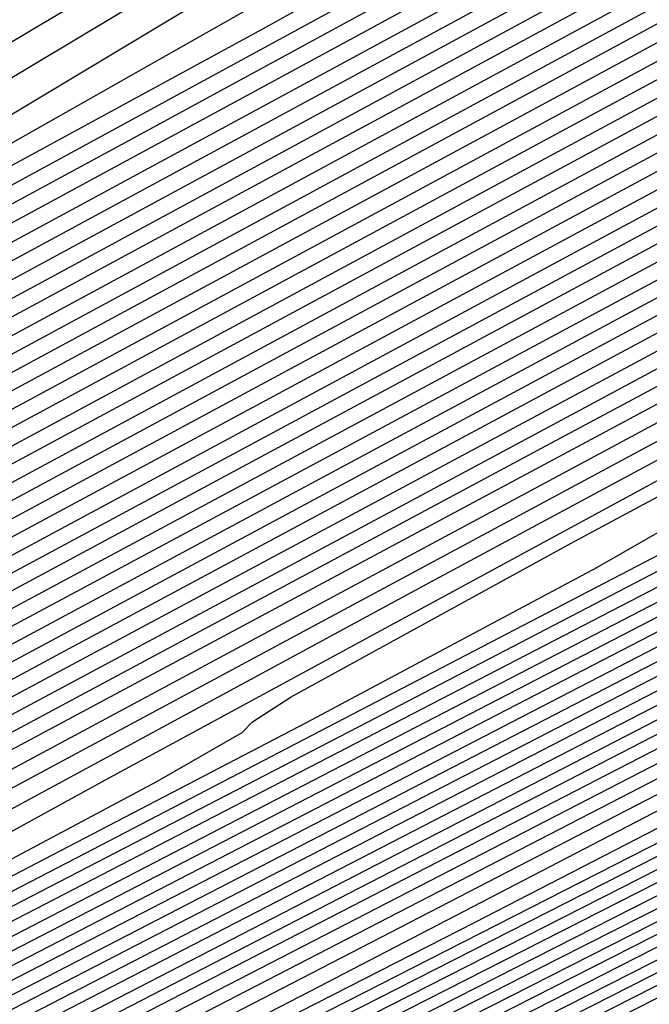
# Model space of a CAD drawing. Extents: x 3249832 to 3255657, y 13789405 to 13793316.
# Tile 384 of 656: x 3254717.266 to 3254718.228, y 13790590.392 to 13790591.897. Entities that reach past the tile are written whole.
import ezdxf

# ---------------------------------------------------------------- set-up
doc = ezdxf.new("R2010")
doc.units = 0
doc.header["$LTSCALE"] = 100
doc.header["$MEASUREMENT"] = 0
for name, color, linetype in [('GRATIO_CON', 10, 'CONTINUOUS'), ('GRATIO_ICON', 7, 'CONTINUOUS'), ('TARGETS_EAST', 7, 'CONTINUOUS')]:
    doc.layers.add(name, color=color, linetype=linetype)

# ---------------------------------------------------------------- blocks, each defined once
blk = doc.blocks.new('Gratio_032316_contours')
at = {"layer": 'GRATIO_CON', "color": 1, "linetype": 'Continuous', "flags": 128}
for points in [[(3254692.4376, 13790578.3629), (3254693.5455, 13790578.8053), (3254693.973, 13790578.9262), (3254694.0553, 13790578.894), (3254694.1997, 13790578.91), (3254695.1028, 13790579.3063), (3254697.5333, 13790580.4478), (3254701.877, 13790582.5157), (3254706.986, 13790584.9561), (3254711.3292, 13790587.0312), (3254713.7583, 13790588.1878), (3254714.6556, 13790588.6103), (3254714.7861, 13790588.6673), (3254714.873, 13790588.7094), (3254715.4721, 13790589.0141), (3254717.0973, 13790589.8407), (3254720.006, 13790591.3189), (3254723.4283, 13790593.06), (3254726.3378, 13790594.5453), (3254728.0364, 13790595.4225)], [(3254691.1475, 13790577.8377), (3254693.1821, 13790578.7265), (3254694.3011, 13790579.1761), (3254694.732, 13790579.3012), (3254694.814, 13790579.2715), (3254694.9531, 13790579.2868), (3254695.8227, 13790579.6685), (3254698.1634, 13790580.7678), (3254702.3464, 13790582.7592), (3254707.2665, 13790585.1092), (3254711.4492, 13790587.1075), (3254713.7886, 13790588.221), (3254714.6529, 13790588.6275), (3254714.7787, 13790588.6822), (3254714.8604, 13790588.7218), (3254715.4237, 13790589.0086), (3254716.9517, 13790589.786), (3254719.6864, 13790591.1761), (3254722.9042, 13790592.8131), (3254725.6398, 13790594.2097), (3254727.242, 13790595.0371)], [(3254691.8705, 13790578.1904), (3254693.9267, 13790579.0902), (3254695.0567, 13790579.5469), (3254695.491, 13790579.6762), (3254695.5727, 13790579.6489), (3254695.7064, 13790579.6637), (3254696.5427, 13790580.0307), (3254698.7935, 13790581.0877), (3254702.8158, 13790583.0027), (3254707.547, 13790585.2624), (3254711.5691, 13790587.1837), (3254713.8189, 13790588.2542), (3254714.6502, 13790588.6447), (3254714.7713, 13790588.6972), (3254714.8479, 13790588.7343), (3254715.3752, 13790589.003), (3254716.8061, 13790589.7314), (3254719.3669, 13790591.0332), (3254722.3801, 13790592.5662), (3254724.9418, 13790593.874), (3254726.4475, 13790594.6516), (3254727.4901, 13790595.1998)], [(3254692.5936, 13790578.5431), (3254694.6713, 13790579.4538), (3254695.8124, 13790579.9177), (3254696.25, 13790580.0512), (3254696.3314, 13790580.0263), (3254696.4597, 13790580.0405), (3254697.2626, 13790580.3929), (3254699.4235, 13790581.4077), (3254703.2852, 13790583.2462), (3254707.8275, 13790585.4156), (3254711.6891, 13790587.26), (3254713.8492, 13790588.2873), (3254714.6475, 13790588.662), (3254714.7639, 13790588.7121), (3254714.8353, 13790588.7468), (3254715.3268, 13790588.9975), (3254716.6604, 13790589.6767), (3254719.0474, 13790590.8904), (3254721.856, 13790592.3194), (3254724.2438, 13790593.5384), (3254725.6531, 13790594.2662), (3254726.6653, 13790594.798), (3254728.1466, 13790595.5731)], [(3254700.6836, 13790582.0477), (3254704.2241, 13790583.7332), (3254708.3885, 13790585.7219), (3254711.9291, 13790587.4125), (3254713.9098, 13790588.3537), (3254714.642, 13790588.6964), (3254714.749, 13790588.742), (3254714.8102, 13790588.7717), (3254715.23, 13790588.9865), (3254716.3692, 13790589.5674), (3254718.4083, 13790590.6046), (3254720.8078, 13790591.8256), (3254722.8477, 13790592.8671), (3254724.0641, 13790593.4953), (3254725.0157, 13790593.9944), (3254726.5167, 13790594.7781), (3254729.0938, 13790596.1143)], [(3254701.3137, 13790582.3677), (3254704.6935, 13790583.9767), (3254708.669, 13790585.8752), (3254712.049, 13790587.489), (3254713.94, 13790588.3874), (3254714.6391, 13790588.7144), (3254714.7414, 13790588.7579), (3254714.7974, 13790588.785), (3254715.1815, 13790588.9815), (3254716.2235, 13790589.513), (3254718.0888, 13790590.4619), (3254720.2837, 13790591.5788), (3254722.1497, 13790592.5315), (3254723.2697, 13790593.1098), (3254724.1909, 13790593.5926), (3254725.7018, 13790594.3806), (3254728.3058, 13790595.7302)], [(3254701.9437, 13790582.6876), (3254705.1629, 13790584.2202), (3254708.9495, 13790586.0285), (3254712.1689, 13790587.5656), (3254713.9701, 13790588.4213), (3254714.6361, 13790588.7328), (3254714.7336, 13790588.7741), (3254714.7846, 13790588.7985), (3254715.1329, 13790588.9767), (3254716.0778, 13790589.4587), (3254717.7692, 13790590.3191), (3254719.7596, 13790591.3319), (3254721.4517, 13790592.1958), (3254722.4752, 13790592.7244), (3254723.3661, 13790593.1908), (3254724.8869, 13790593.9831), (3254727.5178, 13790595.346)], [(3254702.5738, 13790583.0076), (3254705.6323, 13790584.4637), (3254709.2299, 13790586.1817), (3254712.2886, 13790587.6421), (3254713.9998, 13790588.455), (3254714.6326, 13790588.7506), (3254714.7255, 13790588.7888), (3254714.7273, 13790588.7861), (3254714.7281, 13790588.7855), (3254714.7281, 13790588.7864), (3254714.7724, 13790588.8109), (3254715.0843, 13790588.9718), (3254715.9321, 13790589.4043), (3254717.4497, 13790590.1763), (3254719.2354, 13790591.0851), (3254720.7537, 13790591.8602), (3254721.6807, 13790592.3389), (3254722.5413, 13790592.7889), (3254724.0719, 13790593.5856), (3254726.7297, 13790594.9619), (3254729.8532, 13790596.5828)], [(3254703.8339, 13790583.6476), (3254706.5712, 13790584.9507), (3254709.7909, 13790586.4883), (3254712.5282, 13790587.7952), (3254714.0597, 13790588.5228), (3254714.626, 13790588.7873), (3254714.7093, 13790588.8215), (3254714.7111, 13790588.8191), (3254714.7121, 13790588.8186), (3254714.7123, 13790588.8193), (3254714.7466, 13790588.8382), (3254714.9871, 13790588.9622), (3254715.6406, 13790589.2957), (3254716.8106, 13790589.8908), (3254718.1872, 13790590.5913), (3254719.3576, 13790591.1889), (3254720.0918, 13790591.568), (3254720.8917, 13790591.9853), (3254722.442, 13790592.7905), (3254725.1537, 13790594.1936), (3254728.3408, 13790595.8464)], [(3254703.0221, 13790583.2904), (3254704.4639, 13790583.9676), (3254707.0406, 13790585.1942), (3254710.0713, 13790586.6415), (3254712.6481, 13790587.8718), (3254714.0896, 13790588.5567), (3254714.6228, 13790588.8057), (3254714.7012, 13790588.8378), (3254714.703, 13790588.8356), (3254714.7041, 13790588.8351), (3254714.7044, 13790588.8357), (3254714.7337, 13790588.8518), (3254714.9385, 13790588.9574), (3254715.4949, 13790589.2413), (3254716.491, 13790589.748), (3254717.6631, 13790590.3445), (3254718.6596, 13790590.8532), (3254719.2974, 13790591.1825), (3254720.0669, 13790591.5835), (3254721.6271, 13790592.393), (3254724.3657, 13790593.8095), (3254727.5846, 13790595.4782)], [(3254703.7421, 13790583.6526), (3254705.094, 13790584.2875), (3254707.51, 13790585.4377), (3254710.3518, 13790586.7948), (3254712.7679, 13790587.9484), (3254714.1196, 13790588.5905), (3254714.6195, 13790588.824), (3254714.6931, 13790588.8542), (3254714.695, 13790588.8521), (3254714.696, 13790588.8516), (3254714.6965, 13790588.8522), (3254714.7208, 13790588.8655), (3254714.8899, 13790588.9526), (3254715.3492, 13790589.187), (3254716.1715, 13790589.6053), (3254717.139, 13790590.0976), (3254717.9616, 13790590.5176), (3254718.5029, 13790590.7971), (3254719.2421, 13790591.1817), (3254720.8122, 13790591.9955), (3254723.5777, 13790593.4253), (3254726.8284, 13790595.11), (3254729.5854, 13790596.5514)], [(3254703.9931, 13790583.809), (3254704.462, 13790584.0148), (3254705.724, 13790584.6075), (3254707.9794, 13790585.6812), (3254710.6323, 13790586.9481), (3254712.8877, 13790588.025), (3254714.1495, 13790588.6244), (3254714.6163, 13790588.8424), (3254714.685, 13790588.8706), (3254714.6869, 13790588.8687), (3254714.688, 13790588.8682), (3254714.6886, 13790588.8686), (3254714.7079, 13790588.8791), (3254714.8413, 13790588.9479), (3254715.2035, 13790589.1327), (3254715.8519, 13790589.4625), (3254716.6149, 13790589.8508), (3254717.2636, 13790590.1819), (3254717.7084, 13790590.4116), (3254718.4173, 13790590.7799), (3254719.9972, 13790591.598), (3254722.7897, 13790593.0412), (3254726.0722, 13790594.7418), (3254728.8565, 13790596.1965)], [(3254711.1932, 13790587.2546), (3254713.1273, 13790588.1781), (3254714.2094, 13790588.6922), (3254714.6097, 13790588.8791), (3254714.6689, 13790588.9033), (3254714.6707, 13790588.9017), (3254714.672, 13790588.9012), (3254714.6729, 13790588.9015), (3254714.6821, 13790588.9064), (3254714.7441, 13790588.9383), (3254714.9121, 13790589.024), (3254715.2128, 13790589.177), (3254715.5667, 13790589.3571), (3254715.8676, 13790589.5107), (3254716.1195, 13790589.6407), (3254716.7677, 13790589.9763), (3254718.3674, 13790590.8029), (3254721.2136, 13790592.2729), (3254724.5597, 13790594.0055), (3254727.3987, 13790595.4866)], [(3254701.9933, 13790583.1284), (3254704.3506, 13790584.1812), (3254705.6355, 13790584.7383), (3254706.1168, 13790584.9264), (3254706.1942, 13790584.9331), (3254706.2531, 13790584.9396), (3254706.6218, 13790585.1014), (3254707.6142, 13790585.5674), (3254709.3877, 13790586.4117), (3254711.4737, 13790587.4079), (3254713.2472, 13790588.2547), (3254714.2431, 13790588.7279), (3254714.6363, 13790588.9126), (3254714.7615, 13790588.9709), (3254714.8903, 13790589.0341), (3254715.041, 13790589.1098), (3254715.1689, 13790589.1748), (3254715.3248, 13790589.2552), (3254715.9428, 13790589.5745), (3254717.5524, 13790590.4054), (3254720.4256, 13790591.8887), (3254723.8035, 13790593.6373), (3254726.6698, 13790595.1317), (3254728.2624, 13790595.9821)], [(3254692.1954, 13790578.7312), (3254695.8729, 13790580.3923), (3254699.5123, 13790582.0369), (3254702.7163, 13790583.4811), (3254705.0951, 13790584.5448), (3254706.3911, 13790585.1091), (3254706.8758, 13790585.3014), (3254706.9529, 13790585.3105), (3254707.0065, 13790585.3164), (3254707.3418, 13790585.4636), (3254708.2443, 13790585.8874), (3254709.8571, 13790586.6552), (3254711.7541, 13790587.5612), (3254713.367, 13790588.3312), (3254714.2693, 13790588.7599), (3254714.6032, 13790588.9158), (3254714.6527, 13790588.936), (3254714.7384, 13790588.9781), (3254715.3273, 13790589.2809), (3254716.923, 13790590.1036), (3254719.7767, 13790591.5764), (3254723.1315, 13790593.3125), (3254725.9781, 13790594.796), (3254727.5602, 13790595.6396)], [(3254710.3265, 13790586.8987), (3254712.0346, 13790587.7144), (3254713.4868, 13790588.4078), (3254714.2993, 13790588.7938), (3254714.5999, 13790588.9341), (3254714.6444, 13790588.9523), (3254714.646, 13790588.9511), (3254714.6473, 13790588.9509), (3254714.6483, 13790588.9511), (3254714.7284, 13790588.9926), (3254715.2859, 13790589.2805), (3254716.7985, 13790590.0611), (3254719.5049, 13790591.4582), (3254722.687, 13790593.105), (3254725.3872, 13790594.5123), (3254726.8879, 13790595.3125), (3254727.4304, 13790595.6251)], [(3254711.2653, 13790587.3857), (3254712.5955, 13790588.021), (3254713.7265, 13790588.5609), (3254714.3592, 13790588.8615), (3254714.5933, 13790588.9708), (3254714.628, 13790588.985), (3254714.6292, 13790588.9841), (3254714.6302, 13790588.984), (3254714.631, 13790588.9845), (3254714.7024, 13790589.0221), (3254715.1995, 13790589.2794), (3254716.5481, 13790589.976), (3254718.961, 13790591.2218), (3254721.7979, 13790592.6902), (3254724.2052, 13790593.9448), (3254725.5432, 13790594.6582), (3254726.0268, 13790594.9369), (3254726.0851, 13790594.9963), (3254726.1306, 13790595.0453), (3254726.5114, 13790595.2683), (3254727.5597, 13790595.8436)], [(3254711.7347, 13790587.6292), (3254712.876, 13790588.1742), (3254713.8463, 13790588.6375), (3254714.3891, 13790588.8954), (3254714.59, 13790588.9892), (3254714.6197, 13790589.0013), (3254714.6208, 13790589.0006), (3254714.6217, 13790589.0006), (3254714.6223, 13790589.0012), (3254714.6894, 13790589.0368), (3254715.1563, 13790589.2789), (3254716.4229, 13790589.9334), (3254718.6891, 13790591.1036), (3254721.3534, 13790592.4827), (3254723.6143, 13790593.661), (3254724.8709, 13790594.331), (3254725.3251, 13790594.5928), (3254725.3798, 13790594.6486), (3254725.4264, 13790594.6967), (3254725.8112, 13790594.9207), (3254726.8692, 13790595.5005), (3254728.8273, 13790596.5582)], [(3254711.3945, 13790587.4873), (3254712.2041, 13790587.8727), (3254713.1565, 13790588.3275), (3254713.9661, 13790588.7141), (3254714.4191, 13790588.9293), (3254714.5867, 13790589.0075), (3254714.6115, 13790589.0177), (3254714.6124, 13790589.017), (3254714.6131, 13790589.0171), (3254714.6137, 13790589.018), (3254714.6764, 13790589.0516), (3254715.1131, 13790589.2783), (3254716.2977, 13790589.8908), (3254718.4171, 13790590.9854), (3254720.9089, 13790592.2753), (3254723.0233, 13790593.3773), (3254724.1985, 13790594.0039), (3254724.6233, 13790594.2487), (3254724.6745, 13790594.3009), (3254724.7222, 13790594.3481), (3254725.1109, 13790594.5731), (3254726.1787, 13790595.1573), (3254728.1544, 13790596.2242)], [(3254711.6614, 13790587.6367), (3254712.0246, 13790587.8073), (3254712.6736, 13790588.1162), (3254713.4369, 13790588.4808), (3254714.0859, 13790588.7907), (3254714.449, 13790588.9632), (3254714.5834, 13790589.0259), (3254714.6033, 13790589.034), (3254714.604, 13790589.0335), (3254714.6046, 13790589.0337), (3254714.6051, 13790589.0347), (3254714.6634, 13790589.0663), (3254715.0699, 13790589.2778), (3254716.1725, 13790589.8482), (3254718.1451, 13790590.8673), (3254720.4644, 13790592.0678), (3254722.4324, 13790593.0936), (3254723.5262, 13790593.6768), (3254723.9216, 13790593.9046), (3254723.9692, 13790593.9532), (3254724.018, 13790593.9995), (3254724.4106, 13790594.2254), (3254725.4882, 13790594.8142), (3254727.4816, 13790595.8902)], [(3254711.0516, 13790587.454), (3254712.4361, 13790588.0756), (3254712.9476, 13790588.3015), (3254713.0223, 13790588.33), (3254713.0332, 13790588.3312), (3254713.1013, 13790588.3611), (3254713.2847, 13790588.4472), (3254713.6124, 13790588.6033), (3254713.9979, 13790588.7873), (3254714.3257, 13790588.9438), (3254714.5093, 13790589.031), (3254714.5773, 13790589.0632), (3254714.5876, 13790589.0685), (3254714.6374, 13790589.0959), (3254714.9834, 13790589.2767), (3254715.922, 13790589.763), (3254717.6012, 13790590.6309), (3254719.5753, 13790591.653), (3254721.2505, 13790592.5261), (3254722.1815, 13790593.0225)], [(3254711.7963, 13790587.817), (3254713.1969, 13790588.4475), (3254713.7463, 13790588.6934), (3254713.914, 13790588.7687), (3254714.0816, 13790588.8472), (3254714.2783, 13790588.9407), (3254714.4455, 13790589.0204), (3254714.539, 13790589.0649), (3254714.5738, 13790589.0815), (3254714.579, 13790589.085), (3254714.6245, 13790589.1106), (3254714.9403, 13790589.2762), (3254715.7968, 13790589.7204), (3254717.3292, 13790590.5127), (3254719.1308, 13790591.4455), (3254720.6595, 13790592.2423), (3254721.5092, 13790592.6953), (3254721.8163, 13790592.8724), (3254721.8533, 13790592.9101), (3254721.9054, 13790592.9536), (3254722.3098, 13790593.1826), (3254723.4167, 13790593.7848), (3254725.4632, 13790594.8881), (3254728.235, 13790596.3789)], [(3254702.4719, 13790583.6289), (3254706.4481, 13790585.4262), (3254709.947, 13790587.0081), (3254712.5408, 13790588.181), (3254713.9476, 13790588.8171), (3254714.4672, 13790589.052), (3254714.5448, 13790589.0872), (3254714.5512, 13790589.0903), (3254714.5588, 13790589.0945), (3254714.5654, 13790589.0991), (3254714.61, 13790589.1246), (3254714.8969, 13790589.2756), (3254715.6716, 13790589.6779), (3254717.0573, 13790590.3945), (3254718.6863, 13790591.2381), (3254720.0686, 13790591.9586), (3254720.8368, 13790592.3682), (3254721.1146, 13790592.5283), (3254721.148, 13790592.5624), (3254721.2012, 13790592.605), (3254721.6096, 13790592.8349), (3254722.7262, 13790593.4417), (3254724.7904, 13790594.5541), (3254727.586, 13790596.0576)], [(3254703.0082, 13790583.8967), (3254706.8625, 13790585.639), (3254710.208, 13790587.1516), (3254712.6684, 13790588.2639), (3254714.0003, 13790588.8658), (3254714.4912, 13790589.0878), (3254714.5617, 13790589.1206), (3254714.5986, 13790589.1417), (3254714.8539, 13790589.2761), (3254715.5465, 13790589.6357), (3254716.7853, 13790590.2764), (3254718.2417, 13790591.0307), (3254719.4776, 13790591.6748), (3254720.1645, 13790592.0411), (3254720.4128, 13790592.1842), (3254720.4427, 13790592.2146), (3254720.497, 13790592.2564), (3254720.9093, 13790592.4873), (3254722.0357, 13790593.0985), (3254724.1176, 13790594.22), (3254726.937, 13790595.7362), (3254730.1613, 13790597.4701)], [(3254704.0706, 13790584.4276), (3254707.6682, 13790586.0538), (3254710.6917, 13790587.4206), (3254712.8723, 13790588.4059), (3254714.0475, 13790588.936), (3254714.4813, 13790589.1309), (3254714.5442, 13790589.1589), (3254714.5727, 13790589.1746), (3254714.7677, 13790589.277), (3254715.2961, 13790589.5514), (3254716.2414, 13790590.0403), (3254717.3527, 13790590.6158), (3254718.2957, 13790591.1073), (3254718.8198, 13790591.3868), (3254719.0093, 13790591.496), (3254719.0321, 13790591.5192), (3254719.0886, 13790591.5592), (3254719.5087, 13790591.7921), (3254720.6547, 13790592.4123), (3254722.7719, 13790593.552), (3254725.639, 13790595.0934), (3254728.9176, 13790596.8565)], [(3254700.8064, 13790582.9786), (3254704.6018, 13790584.6931), (3254708.071, 13790586.2612), (3254710.9336, 13790587.5551), (3254712.9743, 13790588.4768), (3254714.0712, 13790588.971), (3254714.4764, 13790589.1524), (3254714.5354, 13790589.1781), (3254714.5597, 13790589.1911), (3254714.7245, 13790589.2775), (3254715.1709, 13790589.5093), (3254715.9694, 13790589.9222), (3254716.9082, 13790590.4084), (3254717.7048, 13790590.8236), (3254718.1475, 13790591.0596), (3254718.3075, 13790591.1519), (3254718.3268, 13790591.1715), (3254718.3844, 13790591.2106), (3254718.8085, 13790591.4444), (3254719.9642, 13790592.0692), (3254722.0991, 13790593.2179), (3254724.99, 13790594.772), (3254728.2958, 13790596.5497)], [(3254701.3941, 13790583.2696), (3254705.133, 13790584.9586), (3254708.4739, 13790586.4686), (3254711.1755, 13790587.6896), (3254713.0762, 13790588.5478), (3254714.0948, 13790589.0061), (3254714.4714, 13790589.1739), (3254714.5266, 13790589.1973), (3254714.5468, 13790589.2076), (3254714.6814, 13790589.278), (3254715.0458, 13790589.4671), (3254715.6975, 13790589.8042), (3254716.4637, 13790590.201), (3254717.1138, 13790590.5398), (3254717.4752, 13790590.7325), (3254717.6058, 13790590.8078), (3254717.6215, 13790590.8238), (3254717.6802, 13790590.862), (3254718.1082, 13790591.0968), (3254719.2737, 13790591.726), (3254721.4263, 13790592.8839), (3254724.341, 13790594.4506), (3254727.6739, 13790596.2429)], [(3254701.9819, 13790583.5606), (3254705.6642, 13790585.224), (3254708.8767, 13790586.676), (3254711.4174, 13790587.8241), (3254713.1782, 13790588.6188), (3254714.1184, 13790589.0412), (3254714.4664, 13790589.1955), (3254714.5178, 13790589.2164), (3254714.5338, 13790589.224), (3254714.6383, 13790589.2785), (3254714.9206, 13790589.425), (3254715.4255, 13790589.6862), (3254716.0189, 13790589.994), (3254716.5222, 13790590.2577), (3254716.8632, 13790590.4421), (3254717.3969, 13790590.7351), (3254718.5849, 13790591.38), (3254720.754, 13790592.549), (3254723.692, 13790594.1291), (3254727.0521, 13790595.9361), (3254730.4743, 13790597.7793)], [(3254703.1573, 13790584.1426), (3254706.7266, 13790585.7549), (3254709.6823, 13790587.0907), (3254711.9011, 13790588.0931), (3254713.3821, 13790588.7607), (3254714.1657, 13790589.1113), (3254714.4565, 13790589.2385), (3254714.5002, 13790589.2548), (3254714.5079, 13790589.257), (3254714.552, 13790589.2794), (3254714.6702, 13790589.3407), (3254714.8816, 13790589.45), (3254715.13, 13790589.5789), (3254715.3407, 13790589.6893), (3254715.5204, 13790589.7863), (3254716.0028, 13790590.048), (3254717.2029, 13790590.6954), (3254719.4081, 13790591.8815), (3254722.394, 13790593.4864), (3254725.8084, 13790595.3225), (3254729.286, 13790597.1955)], [(3254692.4447, 13790579.4765), (3254693.9195, 13790580.094), (3254694.8219, 13790580.4629), (3254695.7079, 13790580.8348), (3254697.3278, 13790581.5479), (3254700.1787, 13790582.826), (3254703.745, 13790584.4337), (3254707.2578, 13790586.0204), (3254710.0852, 13790587.2981), (3254712.143, 13790588.2276), (3254713.4841, 13790588.8317), (3254714.1913, 13790589.1474), (3254714.4667, 13790589.2679), (3254714.5427, 13790589.3004), (3254714.6089, 13790589.3323), (3254714.6855, 13790589.3712), (3254714.7499, 13790589.4049), (3254714.849, 13790589.4584), (3254715.3057, 13790589.7045), (3254716.5119, 13790590.3531), (3254718.7351, 13790591.5477), (3254721.7449, 13790593.1651), (3254725.1866, 13790595.0157), (3254728.6918, 13790596.9035)], [(3254691.1409, 13790578.9669), (3254692.98, 13790579.7421), (3254694.4663, 13790580.3647), (3254695.3756, 13790580.7371), (3254696.2682, 13790581.1125), (3254697.9006, 13790581.8318), (3254700.7694, 13790583.1183), (3254704.3327, 13790584.7247), (3254707.789, 13790586.2859), (3254710.488, 13790587.5055), (3254712.3848, 13790588.3621), (3254713.5859, 13790588.9028), (3254714.274, 13790589.215), (3254714.9379, 13790589.5467), (3254716.1424, 13790590.1862), (3254718.3035, 13790591.3443), (3254721.242, 13790592.9223), (3254724.6294, 13790594.7436), (3254728.1169, 13790596.6219)], [(3254691.6619, 13790579.2263), (3254693.5153, 13790580.0077), (3254695.013, 13790580.6355), (3254695.9292, 13790581.0113), (3254696.8285, 13790581.3903), (3254698.4734, 13790582.1157), (3254701.3601, 13790583.4106), (3254704.9205, 13790585.0157), (3254708.3202, 13790586.5513), (3254710.8908, 13790587.7129), (3254712.6266, 13790588.4968), (3254713.6875, 13790588.9742), (3254714.2931, 13790589.2489), (3254714.9014, 13790589.5534), (3254716.0298, 13790590.1526), (3254718.063, 13790591.2422), (3254720.854, 13790592.741), (3254724.1231, 13790594.4989), (3254727.5569, 13790596.3484)], [(3254690.8905, 13790578.9855), (3254692.7039, 13790579.7452), (3254694.5859, 13790580.5388), (3254696.1065, 13790581.177), (3254697.0364, 13790581.5597), (3254697.9491, 13790581.9458), (3254699.6191, 13790582.6835), (3254702.5415, 13790583.9951), (3254706.0959, 13790585.5977), (3254709.3826, 13790587.0822), (3254711.6964, 13790588.1277), (3254713.1101, 13790588.766), (3254713.8907, 13790589.1169), (3254714.3312, 13790589.3167), (3254714.8283, 13790589.5669), (3254715.8046, 13790590.0856), (3254717.5818, 13790591.0379), (3254720.078, 13790592.3785), (3254723.1105, 13790594.0093), (3254726.4371, 13790595.8013), (3254729.5778, 13790597.5011)], [(3254691.3976, 13790579.2391), (3254693.2248, 13790580.0046), (3254695.1212, 13790580.8044), (3254696.6533, 13790581.4477), (3254697.6063, 13790581.8413), (3254698.6396, 13790582.2824), (3254700.6311, 13790583.1661), (3254704.1084, 13790584.7287), (3254708.1971, 13790586.5724), (3254711.6727, 13790588.1403), (3254713.6629, 13790589.0401), (3254714.7058, 13790589.5349), (3254715.692, 13790590.0521), (3254717.3412, 13790590.9358), (3254719.69, 13790592.1973), (3254722.6041, 13790593.7646), (3254725.8771, 13790595.5277), (3254729.0129, 13790597.2246)], [(3254691.9048, 13790579.4927), (3254693.7458, 13790580.264), (3254695.6565, 13790581.07), (3254697.2001, 13790581.7185), (3254698.1558, 13790582.1136), (3254699.1668, 13790582.5452), (3254701.0922, 13790583.3994), (3254704.4507, 13790584.9087), (3254708.3999, 13790586.6893), (3254711.7567, 13790588.2038), (3254713.6768, 13790589.0716), (3254714.6686, 13790589.5413), (3254715.5794, 13790590.0186), (3254717.1006, 13790590.8337), (3254719.302, 13790592.016), (3254722.0978, 13790593.5198), (3254725.3172, 13790595.2542), (3254728.4479, 13790596.9482)], [(3254692.4119, 13790579.7463), (3254694.2668, 13790580.5234), (3254696.1918, 13790581.3356), (3254697.7468, 13790581.9892), (3254698.7053, 13790582.3859), (3254699.694, 13790582.8079), (3254701.5532, 13790583.6328), (3254704.7931, 13790585.0887), (3254708.6026, 13790586.8063), (3254711.8408, 13790588.2672), (3254713.6906, 13790589.1031), (3254714.6315, 13790589.5478), (3254715.4668, 13790589.985), (3254716.86, 13790590.7315), (3254718.914, 13790591.8348), (3254721.5915, 13790593.2751), (3254724.7573, 13790594.9806), (3254727.883, 13790596.6718)], [(3254691.9747, 13790579.6588), (3254693.4262, 13790580.2535), (3254695.3087, 13790581.0423), (3254697.2624, 13790581.8668), (3254698.8404, 13790582.5307), (3254699.8043, 13790582.9306), (3254700.7484, 13790583.3335), (3254702.4753, 13790584.0996), (3254705.4777, 13790585.4486), (3254709.008, 13790587.0402), (3254712.0088, 13790588.394), (3254713.7183, 13790589.1662), (3254714.5571, 13790589.5607), (3254715.2416, 13790589.918), (3254716.3788, 13790590.5273), (3254718.1379, 13790591.4723), (3254720.5789, 13790592.7855), (3254723.6374, 13790594.4335), (3254726.7531, 13790596.119), (3254729.2417, 13790597.4788)], [(3254702.9364, 13790584.333), (3254705.8199, 13790585.6287), (3254709.2102, 13790587.1576), (3254712.0914, 13790588.4587), (3254713.7014, 13790589.1857), (3254714.2947, 13790589.4534), (3254714.3796, 13790589.4915), (3254714.3797, 13790589.4914), (3254714.3801, 13790589.4912), (3254714.3811, 13790589.4904), (3254714.4103, 13790589.5037), (3254714.6048, 13790589.6053), (3254715.1291, 13790589.8844), (3254716.1382, 13790590.4251), (3254717.7499, 13790591.291), (3254720.0725, 13790592.5408), (3254723.0775, 13790594.16), (3254726.1882, 13790595.8426), (3254728.6914, 13790597.2097)], [(3254703.3974, 13790584.5664), (3254706.1622, 13790585.8087), (3254709.4129, 13790587.2746), (3254712.1754, 13790588.5219), (3254713.7193, 13790589.2188), (3254714.2884, 13790589.4752), (3254714.3699, 13790589.5115), (3254714.3701, 13790589.5115), (3254714.3705, 13790589.5114), (3254714.3713, 13790589.5109), (3254714.3965, 13790589.5224), (3254714.5643, 13790589.6101), (3254715.0166, 13790589.8508), (3254715.8977, 13790590.323), (3254717.3619, 13790591.1098), (3254719.5662, 13790592.296), (3254722.5175, 13790593.8864), (3254725.6233, 13790595.5662), (3254728.141, 13790596.9406)], [(3254703.8584, 13790584.7998), (3254706.5044, 13790585.9887), (3254709.6155, 13790587.3916), (3254712.2595, 13790588.5852), (3254713.7372, 13790589.2519), (3254714.282, 13790589.497), (3254714.3602, 13790589.5316), (3254714.3605, 13790589.5315), (3254714.3608, 13790589.5316), (3254714.3615, 13790589.5313), (3254714.3827, 13790589.5411), (3254714.5238, 13790589.6148), (3254714.9041, 13790589.8173), (3254715.6571, 13790590.2208), (3254716.9739, 13790590.9285), (3254719.0599, 13790592.0513), (3254721.9576, 13790593.6129), (3254725.0584, 13790595.2898), (3254727.5907, 13790596.6714)], [(3254703.3843, 13790584.6475), (3254704.7805, 13790585.2666), (3254707.189, 13790586.3488), (3254710.0209, 13790587.6257), (3254712.4277, 13790588.7118), (3254713.773, 13790589.3181), (3254714.2693, 13790589.5406), (3254714.3408, 13790589.5717), (3254714.3412, 13790589.5717), (3254714.3415, 13790589.572), (3254714.342, 13790589.5722), (3254714.3552, 13790589.5785), (3254714.4428, 13790589.6244), (3254714.679, 13790589.7501), (3254715.176, 13790590.0165), (3254716.1979, 13790590.566), (3254718.0473, 13790591.5617), (3254720.8377, 13790593.0658), (3254723.9285, 13790594.7369), (3254726.4901, 13790596.1332), (3254727.9069, 13790596.9257)], [(3254703.9115, 13790584.9103), (3254705.2415, 13790585.5), (3254707.5312, 13790586.5288), (3254710.2235, 13790587.7427), (3254712.5117, 13790588.7751), (3254713.791, 13790589.3512), (3254714.2629, 13790589.5624), (3254714.331, 13790589.5918), (3254714.3316, 13790589.5917), (3254714.3319, 13790589.5922), (3254714.3322, 13790589.5926), (3254714.3414, 13790589.5972), (3254714.4023, 13790589.6291), (3254714.5665, 13790589.7165), (3254714.9354, 13790589.9143), (3254715.8099, 13790590.3848), (3254717.5409, 13790591.317), (3254720.2778, 13790592.7922), (3254723.3636, 13790594.4605), (3254725.9398, 13790595.8641), (3254727.3671, 13790596.6612)], [(3254703.6506, 13790584.8368), (3254704.4387, 13790585.173), (3254705.7025, 13790585.7334), (3254707.8735, 13790586.7089), (3254710.4262, 13790587.8597), (3254712.5958, 13790588.8384), (3254713.8089, 13790589.3843), (3254714.2566, 13790589.5842), (3254714.3213, 13790589.6119), (3254714.3219, 13790589.6118), (3254714.3222, 13790589.6124), (3254714.3225, 13790589.613), (3254714.3276, 13790589.6158), (3254714.3618, 13790589.6339), (3254714.454, 13790589.683), (3254714.6948, 13790589.8122), (3254715.4219, 13790590.2035), (3254717.0346, 13790591.0722), (3254719.7179, 13790592.5187), (3254722.7986, 13790594.1841), (3254725.3894, 13790595.5949), (3254726.8274, 13790596.3967), (3254727.3477, 13790596.711)], [(3254703.2145, 13790584.6968), (3254704.2001, 13790585.1092), (3254704.9659, 13790585.4358), (3254706.1635, 13790585.9668), (3254708.2158, 13790586.8889), (3254710.6288, 13790587.9767), (3254712.6799, 13790588.9017), (3254713.8268, 13790589.4174), (3254714.2502, 13790589.6061), (3254714.3116, 13790589.6319), (3254714.3901, 13790589.6738), (3254714.9351, 13790589.968), (3254716.4138, 13790590.7656), (3254719.0593, 13790592.1922), (3254722.1701, 13790593.8737), (3254724.8105, 13790595.3105), (3254726.2791, 13790596.1276), (3254726.8112, 13790596.4469), (3254726.876, 13790596.5145), (3254726.9003, 13790596.5567), (3254727.1414, 13790596.72)], [(3254711.0342, 13790588.2107), (3254712.848, 13790589.0282), (3254713.8626, 13790589.4836), (3254714.2375, 13790589.6496), (3254714.2922, 13790589.6718), (3254714.293, 13790589.6713), (3254714.2932, 13790589.672), (3254714.293, 13790589.6734), (3254714.3639, 13790589.7134), (3254714.8627, 13790589.9839), (3254716.2175, 13790590.7153), (3254718.6422, 13790592.0233), (3254721.4936, 13790593.5648), (3254723.9139, 13790594.8821), (3254725.2601, 13790595.6311), (3254725.7478, 13790595.9238), (3254725.8071, 13790595.9858), (3254725.8329, 13790596.0265), (3254726.0783, 13790596.1906), (3254726.7608, 13790596.6063), (3254728.0035, 13790597.3473)], [(3254711.2368, 13790588.3277), (3254712.9321, 13790589.0915), (3254713.8805, 13790589.5167), (3254714.2311, 13790589.6714), (3254714.2825, 13790589.6917), (3254714.2833, 13790589.691), (3254714.2835, 13790589.6916), (3254714.2832, 13790589.6932), (3254714.3505, 13790589.7321), (3254714.8263, 13790589.9911), (3254716.1192, 13790590.69), (3254718.4336, 13790591.9389), (3254721.1552, 13790593.4105), (3254723.4655, 13790594.6679), (3254724.7505, 13790595.3829), (3254725.216, 13790595.6623), (3254725.2727, 13790595.7215), (3254725.2992, 13790595.7614), (3254725.5467, 13790595.9259), (3254726.2342, 13790596.344), (3254727.4856, 13790597.0898)], [(3254711.4395, 13790588.4447), (3254713.0162, 13790589.1548), (3254713.8984, 13790589.5498), (3254714.2247, 13790589.6931), (3254714.2727, 13790589.7115), (3254714.2736, 13790589.7106), (3254714.2738, 13790589.7113), (3254714.2733, 13790589.7131), (3254714.3371, 13790589.7508), (3254714.7899, 13790589.9983), (3254716.0209, 13790590.6647), (3254718.2249, 13790591.8545), (3254720.8169, 13790593.2562), (3254723.0171, 13790594.4537), (3254724.241, 13790595.1347), (3254724.6843, 13790595.4008), (3254724.7383, 13790595.4571), (3254724.7655, 13790595.4964), (3254725.0151, 13790595.6612), (3254725.7076, 13790596.0816), (3254726.9676, 13790596.8322), (3254728.5365, 13790597.765)], [(3254711.6421, 13790588.5617), (3254713.1003, 13790589.2181), (3254713.9163, 13790589.583), (3254714.2181, 13790589.7156), (3254714.262, 13790589.7338), (3254714.3233, 13790589.7689), (3254714.7534, 13790590.0048), (3254715.9226, 13790590.6389), (3254718.0162, 13790591.77), (3254720.4786, 13790593.1018), (3254722.5688, 13790594.2395), (3254723.7314, 13790594.8864), (3254724.1526, 13790595.1392), (3254724.2039, 13790595.1927), (3254724.2319, 13790595.2313), (3254724.4835, 13790595.3964), (3254725.181, 13790595.8192), (3254726.4497, 13790596.5747), (3254728.0292, 13790597.5137)], [(3254710.6116, 13790588.1491), (3254712.0475, 13790588.7957), (3254713.2684, 13790589.3447), (3254713.952, 13790589.6492), (3254714.2052, 13790589.7594), (3254714.2421, 13790589.7746), (3254714.2965, 13790589.807), (3254714.6806, 13790590.0196), (3254715.7261, 13790590.5884), (3254717.5989, 13790591.6012), (3254719.8019, 13790592.7932), (3254721.6721, 13790593.8111), (3254722.7123, 13790594.39), (3254723.0892, 13790594.6161), (3254723.135, 13790594.664), (3254723.1645, 13790594.7011), (3254723.4204, 13790594.867), (3254724.1278, 13790595.2945), (3254725.4139, 13790596.0596), (3254727.0147, 13790597.011), (3254728.5684, 13790597.9409)], [(3254710.9539, 13790588.3291), (3254712.2501, 13790588.9128), (3254713.3525, 13790589.408), (3254713.9699, 13790589.6823), (3254714.1988, 13790589.7813), (3254714.2321, 13790589.795), (3254714.2831, 13790589.826), (3254714.6442, 13790590.027), (3254715.6278, 13790590.5632), (3254717.3902, 13790591.5169), (3254719.4636, 13790592.6388), (3254721.2237, 13790593.597), (3254722.2028, 13790594.1417), (3254722.5575, 13790594.3546), (3254722.6006, 13790594.3997), (3254722.6308, 13790594.436), (3254722.8888, 13790594.6023), (3254723.6012, 13790595.0322), (3254724.896, 13790595.8021), (3254726.5075, 13790596.7597), (3254728.0715, 13790597.6957)], [(3254711.2961, 13790588.5092), (3254712.4528, 13790589.0298), (3254713.4366, 13790589.4712), (3254713.9878, 13790589.7154), (3254714.1923, 13790589.8032), (3254714.2222, 13790589.8154), (3254714.2697, 13790589.8451), (3254714.6078, 13790590.0344), (3254715.5295, 13790590.5379), (3254717.1816, 13790591.4325), (3254719.1252, 13790592.4845), (3254720.7754, 13790593.3828), (3254721.6932, 13790593.8935), (3254722.0257, 13790594.0931), (3254722.0662, 13790594.1353), (3254722.0971, 13790594.1709), (3254722.3572, 13790594.3376), (3254723.0746, 13790594.7698), (3254724.3781, 13790595.5445), (3254726.0003, 13790596.5084), (3254727.5746, 13790597.4506)], [(3254711.6384, 13790588.6892), (3254712.6554, 13790589.1468), (3254713.5205, 13790589.5348), (3254714.0054, 13790589.749), (3254714.1854, 13790589.826), (3254714.2117, 13790589.8368), (3254714.2558, 13790589.865), (3254714.5711, 13790590.0423), (3254715.4311, 13790590.5129), (3254716.9729, 13790591.3482), (3254718.7869, 13790592.3302), (3254720.327, 13790593.1686), (3254721.1837, 13790593.6453), (3254721.494, 13790593.8315), (3254721.5318, 13790593.871), (3254721.5634, 13790593.9058), (3254721.8256, 13790594.0729), (3254722.548, 13790594.5074), (3254723.8602, 13790595.287), (3254725.493, 13790596.2571), (3254727.0777, 13790597.2054), (3254728.3144, 13790597.9592)], [(3254711.6958, 13790588.7676), (3254712.3229, 13790589.0493), (3254713.0605, 13790589.3812), (3254713.688, 13790589.6626), (3254714.0396, 13790589.818), (3254714.1701, 13790589.874), (3254714.189, 13790589.8825), (3254714.2266, 13790589.9073), (3254714.4967, 13790590.0599), (3254715.2338, 13790590.4636), (3254716.5553, 13790591.1798), (3254718.1102, 13790592.0216), (3254719.4303, 13790592.7402), (3254720.1646, 13790593.1488), (3254720.4306, 13790593.3085), (3254720.463, 13790593.3423), (3254720.496, 13790593.3757), (3254720.7625, 13790593.5434), (3254721.4948, 13790593.9827), (3254722.8243, 13790594.7719), (3254724.4785, 13790595.7544), (3254726.0838, 13790596.715), (3254727.3367, 13790597.4786)], [(3254711.8193, 13790588.8521), (3254712.1568, 13790589.001), (3254712.6652, 13790589.2294), (3254713.2631, 13790589.4984), (3254713.7717, 13790589.7265), (3254714.0568, 13790589.8525), (3254714.1625, 13790589.8981), (3254714.1776, 13790589.9054), (3254714.212, 13790589.9285), (3254714.4595, 13790590.0687), (3254715.1352, 13790590.439), (3254716.3465, 13790591.0956), (3254717.7718, 13790591.8673), (3254718.9819, 13790592.526), (3254719.655, 13790592.9006), (3254719.8989, 13790593.0469), (3254719.9286, 13790593.0779), (3254719.9623, 13790593.1106), (3254720.2309, 13790593.2787), (3254720.9682, 13790593.7204), (3254722.3064, 13790594.5144)], [(3254710.8692, 13790588.4873), (3254711.8929, 13790588.9217), (3254712.3465, 13790589.1149), (3254712.6178, 13790589.2344), (3254713.0074, 13790589.4094), (3254713.4656, 13790589.6156), (3254713.8554, 13790589.7904), (3254714.0739, 13790589.8869), (3254714.1552, 13790589.9211), (3254714.1677, 13790589.925), (3254714.1681, 13790589.9249), (3254714.1679, 13790589.9263), (3254714.1668, 13790589.9293), (3254714.1974, 13790589.9514), (3254714.4222, 13790590.0788), (3254715.0365, 13790590.415), (3254716.1378, 13790591.0116), (3254717.4335, 13790591.713), (3254718.5336, 13790592.3118)], [(3254711.416, 13790588.758), (3254712.4424, 13790589.194), (3254712.8737, 13790589.3777), (3254713.0789, 13790589.4678), (3254713.3497, 13790589.5895), (3254713.6682, 13790589.7328), (3254713.9391, 13790589.8543), (3254714.091, 13790589.9214), (3254714.1475, 13790589.9453), (3254714.1562, 13790589.9482), (3254714.1564, 13790589.9485), (3254714.1561, 13790589.9502), (3254714.1552, 13790589.9532), (3254714.1827, 13790589.9732), (3254714.385, 13790590.0879), (3254714.9378, 13790590.3905), (3254715.929, 13790590.9274), (3254717.0951, 13790591.5587), (3254718.0852, 13790592.0977)], [(3254710.6526, 13790588.5097), (3254712.5361, 13790589.311), (3254713.6003, 13790589.7646), (3254714.0192, 13790589.944), (3254714.1067, 13790589.9827), (3254714.1252, 13790589.9923), (3254714.1317, 13790589.9975), (3254714.1318, 13790590.0009), (3254714.1532, 13790590.0168), (3254714.3106, 13790590.1061), (3254714.7405, 13790590.3415), (3254715.5114, 13790590.7592), (3254716.418, 13790591.2508), (3254717.1871, 13790591.6716), (3254717.6537, 13790591.9363), (3254718.0869, 13790592.1972), (3254718.864, 13790592.6662), (3254720.2354, 13790593.4828), (3254721.9424, 13790594.4976), (3254723.5992, 13790595.4892)], [(3254710.9237, 13790588.6627), (3254712.714, 13790589.4234), (3254713.7035, 13790589.8436), (3254714.0684, 13790589.9979), (3254714.1209, 13790590.0199), (3254714.1211, 13790590.0207), (3254714.1208, 13790590.0224), (3254714.1202, 13790590.025), (3254714.1385, 13790590.0387), (3254714.2733, 13790590.1153), (3254714.6419, 13790590.317), (3254715.3026, 13790590.675), (3254716.0797, 13790591.0964), (3254716.739, 13790591.4571), (3254717.1449, 13790591.6875), (3254717.5578, 13790591.9357), (3254718.3371, 13790592.4045), (3254719.7174, 13790593.2255), (3254721.4352, 13790594.2463), (3254723.1023, 13790595.244)], [(3254711.103, 13790588.7763), (3254712.7854, 13790589.4902), (3254713.715, 13790589.8834), (3254714.0585, 13790590.0267), (3254714.1085, 13790590.046), (3254714.1091, 13790590.0459), (3254714.109, 13790590.0471), (3254714.1085, 13790590.0492), (3254714.1237, 13790590.0606), (3254714.2361, 13790590.1244), (3254714.5432, 13790590.2925), (3254715.0938, 13790590.5908), (3254715.7415, 13790590.942), (3254716.2908, 13790591.2425), (3254716.636, 13790591.4386), (3254717.0288, 13790591.6743), (3254717.8102, 13790592.1428), (3254719.1994, 13790592.9681), (3254720.9279, 13790593.995), (3254722.6053, 13790594.9989)], [(3254711.2823, 13790588.8899), (3254712.8569, 13790589.557), (3254713.7265, 13790589.9232), (3254714.0483, 13790590.0559), (3254714.0955, 13790590.0734), (3254714.1087, 13790590.081), (3254714.199, 13790590.1322), (3254714.4446, 13790590.2673), (3254714.8851, 13790590.5065), (3254715.4032, 13790590.7876), (3254715.8426, 13790591.028), (3254716.1271, 13790591.1898), (3254716.4997, 13790591.4128), (3254717.2833, 13790591.8811), (3254718.6814, 13790592.7108), (3254720.4207, 13790593.7437), (3254722.1084, 13790594.7537)]]:
    blk.add_lwpolyline(points, dxfattribs=at)
at = {"layer": 'GRATIO_ICON', "color": 7, "linetype": 'Continuous', "flags": 128}
for points in [[(3254691.693, 13790577.9992), (3254692.7899, 13790578.4344), (3254693.2141, 13790578.5511), (3254693.2967, 13790578.5166), (3254693.4464, 13790578.5331), (3254694.3828, 13790578.9441), (3254696.9033, 13790580.1278), (3254701.4076, 13790582.2722), (3254706.7054, 13790584.8029), (3254711.2092, 13790586.9549), (3254713.728, 13790588.1546), (3254714.6583, 13790588.593), (3254714.7935, 13790588.6523), (3254714.8856, 13790588.6969), (3254715.5205, 13790589.0196), (3254717.2429, 13790589.8953), (3254720.3255, 13790591.4618), (3254723.9524, 13790593.3068), (3254727.0358, 13790594.881), (3254728.8309, 13790595.808)], [(3254690.4958, 13790577.6306), (3254693.3166, 13790578.8958), (3254695.4158, 13790579.8174), (3254696.568, 13790580.2885), (3254697.009, 13790580.4262), (3254697.09, 13790580.4038), (3254697.2131, 13790580.4174), (3254697.9825, 13790580.7551), (3254700.0536, 13790581.7277), (3254703.7547, 13790583.4897), (3254708.108, 13790585.5688), (3254711.8091, 13790587.3362), (3254713.8795, 13790588.3205), (3254714.6448, 13790588.6792), (3254714.7565, 13790588.7271), (3254714.8228, 13790588.7592), (3254715.2784, 13790588.992), (3254716.5148, 13790589.6221), (3254718.7279, 13790590.7475), (3254721.3319, 13790592.0725), (3254723.5457, 13790593.2027), (3254724.8586, 13790593.8807), (3254725.8405, 13790594.3962), (3254727.3317, 13790595.1756)], [(3254703.2038, 13790583.3276), (3254706.1018, 13790584.7072), (3254709.5104, 13790586.335), (3254712.4084, 13790587.7187), (3254714.0297, 13790588.4889), (3254714.6293, 13790588.769), (3254714.7174, 13790588.8051), (3254714.7192, 13790588.8026), (3254714.7201, 13790588.8021), (3254714.7202, 13790588.8029), (3254714.7595, 13790588.8246), (3254715.0357, 13790588.967), (3254715.7864, 13790589.35), (3254717.1301, 13790590.0336), (3254718.7113, 13790590.8382), (3254720.0557, 13790591.5245), (3254720.8863, 13790591.9535), (3254721.7165, 13790592.3871), (3254723.257, 13790593.188), (3254725.9417, 13790594.5778), (3254729.097, 13790596.2146)], [(3254710.9127, 13790587.1014), (3254713.0075, 13790588.1015), (3254714.1795, 13790588.6583), (3254714.613, 13790588.8607), (3254714.677, 13790588.8869), (3254714.6788, 13790588.8852), (3254714.68, 13790588.8847), (3254714.6808, 13790588.885), (3254714.695, 13790588.8927), (3254714.7927, 13790588.9431), (3254715.0578, 13790589.0783), (3254715.5324, 13790589.3197), (3254716.0908, 13790589.6039), (3254716.5656, 13790589.8463), (3254716.914, 13790590.0262), (3254717.5925, 13790590.3781), (3254719.1823, 13790591.2004), (3254722.0016, 13790592.657), (3254725.316, 13790594.3737), (3254728.1276, 13790595.8416)], [(3254710.7959, 13790587.1422), (3254712.3151, 13790587.8677), (3254713.6066, 13790588.4844), (3254714.3292, 13790588.8277), (3254714.5966, 13790588.9525), (3254714.6362, 13790588.9687), (3254714.6376, 13790588.9676), (3254714.6388, 13790588.9674), (3254714.6396, 13790588.9678), (3254714.7154, 13790589.0073), (3254715.2427, 13790589.28), (3254716.6733, 13790590.0185), (3254719.233, 13790591.34), (3254722.2424, 13790592.8976), (3254724.7962, 13790594.2285), (3254726.2155, 13790594.9853), (3254726.7286, 13790595.281), (3254726.7904, 13790595.344), (3254726.8348, 13790595.3939), (3254727.2117, 13790595.616)], [(3254711.6805, 13790587.7048), (3254712.1886, 13790587.9265), (3254712.2636, 13790587.9526), (3254712.2799, 13790587.9544), (3254712.3814, 13790587.9989), (3254712.6546, 13790588.1273), (3254713.143, 13790588.3597), (3254713.7174, 13790588.6341), (3254714.2057, 13790588.8672), (3254714.479, 13790588.997), (3254714.58, 13790589.0442), (3254714.595, 13790589.0503), (3254714.5956, 13790589.05), (3254714.596, 13790589.0503), (3254714.5964, 13790589.0514), (3254714.6505, 13790589.081), (3254715.0267, 13790589.2773), (3254716.0473, 13790589.8056), (3254717.8732, 13790590.7491), (3254720.0198, 13790591.8604), (3254721.8414, 13790592.8098), (3254722.8538, 13790593.3496)], [(3254703.5394, 13790584.1622), (3254707.2654, 13790585.8464), (3254710.4499, 13790587.2861), (3254712.7704, 13790588.3349), (3254714.0239, 13790588.9009), (3254714.4863, 13790589.1094), (3254714.553, 13790589.1398), (3254714.5856, 13790589.1581), (3254714.8108, 13790589.2766), (3254715.4213, 13790589.5935), (3254716.5133, 13790590.1584), (3254717.7972, 13790590.8232), (3254718.8867, 13790591.3911), (3254719.4922, 13790591.7139), (3254719.7111, 13790591.8401), (3254719.7374, 13790591.8669), (3254719.7928, 13790591.9078), (3254720.209, 13790592.1397), (3254721.3452, 13790592.7554), (3254723.4447, 13790593.886), (3254726.288, 13790595.4148), (3254729.5395, 13790597.1633)], [(3254702.5696, 13790583.8516), (3254706.1954, 13790585.4895), (3254709.2795, 13790586.8833), (3254711.6592, 13790587.9586), (3254713.2802, 13790588.6897), (3254714.1421, 13790589.0763), (3254714.4615, 13790589.217), (3254714.509, 13790589.2356), (3254714.5209, 13790589.2405), (3254714.5951, 13790589.2789), (3254714.7954, 13790589.3828), (3254715.1536, 13790589.5681), (3254715.5745, 13790589.7864), (3254715.9314, 13790589.9735), (3254716.1918, 13790590.1142), (3254716.6999, 13790590.3915), (3254717.8939, 13790591.0377), (3254720.081, 13790592.2152), (3254723.043, 13790593.8078), (3254726.4303, 13790595.6293), (3254729.8802, 13790597.4874)], [(3254692.1829, 13790579.4857), (3254694.0506, 13790580.2733), (3254695.5598, 13790580.9062), (3254696.4828, 13790581.2855), (3254697.3888, 13790581.668), (3254699.0462, 13790582.3996), (3254701.9508, 13790583.7029), (3254705.5082, 13790585.3067), (3254708.8514, 13790586.8168), (3254711.2936, 13790587.9203), (3254712.8683, 13790588.6314), (3254713.7891, 13790589.0455), (3254714.3121, 13790589.2828), (3254714.8648, 13790589.5602), (3254715.9172, 13790590.1191), (3254717.8224, 13790591.1401), (3254720.466, 13790592.5598), (3254723.6168, 13790594.2541), (3254726.997, 13790596.0748), (3254730.1427, 13790597.7775)], [(3254691.4782, 13790579.4096), (3254692.919, 13790579.9999), (3254694.7878, 13790580.7829), (3254696.7271, 13790581.6012), (3254698.2936, 13790582.26), (3254699.2548, 13790582.6582), (3254700.2212, 13790583.0707), (3254702.0143, 13790583.8662), (3254705.1354, 13790585.2686), (3254708.8053, 13790586.9232), (3254711.9248, 13790588.3306), (3254713.7044, 13790589.1347), (3254714.5943, 13790589.5543), (3254715.3542, 13790589.9515), (3254716.6194, 13790590.6294), (3254718.5259, 13790591.6535), (3254721.0852, 13790593.0303), (3254724.1973, 13790594.7071), (3254727.3181, 13790596.3954)], [(3254702.8571, 13790584.3847), (3254704.3194, 13790585.0332), (3254706.8467, 13790586.1688), (3254709.8182, 13790587.5087), (3254712.3436, 13790588.6485), (3254713.7551, 13790589.285), (3254714.2756, 13790589.5188), (3254714.3505, 13790589.5517), (3254714.3508, 13790589.5516), (3254714.3512, 13790589.5518), (3254714.3518, 13790589.5517), (3254714.369, 13790589.5598), (3254714.4833, 13790589.6196), (3254714.7916, 13790589.7837), (3254715.4165, 13790590.1186), (3254716.5859, 13790590.7473), (3254718.5536, 13790591.8065), (3254721.3977, 13790593.3393), (3254724.4934, 13790595.0133), (3254727.0404, 13790596.4023), (3254728.4467, 13790597.1902)], [(3254703.7613, 13790584.9675), (3254704.7496, 13790585.3815), (3254705.4931, 13790585.6986), (3254706.6245, 13790586.2002), (3254708.558, 13790587.0689), (3254710.8315, 13790588.0937), (3254712.764, 13790588.9649), (3254713.8447, 13790589.4505), (3254714.2438, 13790589.6279), (3254714.3017, 13790589.6523), (3254714.3768, 13790589.6926), (3254714.8989, 13790589.9751), (3254716.3157, 13790590.7399), (3254718.8509, 13790592.1075), (3254721.8319, 13790593.7191), (3254724.3622, 13790595.0962), (3254725.7696, 13790595.8794), (3254726.2795, 13790596.1854), (3254726.3415, 13790596.2502), (3254726.3666, 13790596.2916), (3254726.6098, 13790596.4553), (3254727.2874, 13790596.8687)], [(3254710.2694, 13790587.9691), (3254711.8448, 13790588.6787), (3254713.1843, 13790589.2814), (3254713.9341, 13790589.6161), (3254714.2116, 13790589.7375), (3254714.252, 13790589.7542), (3254714.3099, 13790589.7879), (3254714.717, 13790590.0122), (3254715.8243, 13790590.6137), (3254717.8076, 13790591.6856), (3254720.1402, 13790592.9475), (3254722.1204, 13790594.0253), (3254723.2219, 13790594.6382), (3254723.6209, 13790594.8777), (3254723.6695, 13790594.9284), (3254723.6982, 13790594.9662), (3254723.9519, 13790595.1317), (3254724.6544, 13790595.5569), (3254725.9318, 13790596.3171), (3254727.522, 13790597.2624)], [(3254711.2348, 13790588.5342), (3254711.9807, 13790588.8693), (3254712.858, 13790589.264), (3254713.6042, 13790589.5987), (3254714.0225, 13790589.7835), (3254714.1778, 13790589.85), (3254714.2003, 13790589.8597), (3254714.2412, 13790589.8861), (3254714.5339, 13790590.0511), (3254715.3324, 13790590.4882), (3254716.7641, 13790591.264), (3254718.4485, 13790592.1759), (3254719.8786, 13790592.9544), (3254720.6741, 13790593.397), (3254720.9623, 13790593.57), (3254720.9974, 13790593.6066), (3254721.0297, 13790593.6407), (3254721.294, 13790593.8081), (3254722.0214, 13790594.2451), (3254723.3422, 13790595.0294), (3254724.9858, 13790596.0058), (3254726.5807, 13790596.9602), (3254727.8256, 13790597.7189)], [(3254710.1094, 13790588.2409), (3254711.9627, 13790589.0288), (3254712.9919, 13790589.4663), (3254713.4009, 13790589.6405), (3254713.5399, 13790589.7012), (3254713.6919, 13790589.7695), (3254713.8707, 13790589.85), (3254714.0228, 13790589.9182), (3254714.1081, 13790589.9559), (3254714.1398, 13790589.9694), (3254714.1446, 13790589.9714), (3254714.1447, 13790589.9722), (3254714.1444, 13790589.9741), (3254714.1435, 13790589.9771), (3254714.1679, 13790589.995), (3254714.3478, 13790590.097), (3254714.8392, 13790590.366), (3254715.7202, 13790590.8432), (3254716.7568, 13790591.4044), (3254717.6369, 13790591.8835), (3254718.1264, 13790592.1559)]]:
    blk.add_lwpolyline(points, dxfattribs=at)

msp = doc.modelspace()

# ---------------------------------------------------------------- linework, layer by layer
at = {"layer": 'TARGETS_EAST', "color": 1, "const_width": 2.5}
msp.add_lwpolyline([(3254706.2075, 13790587.8749, 1), (3254723.7075, 13790587.8749, 1)], format="xyb", close=True, dxfattribs=at)

# ---------------------------------------------------------------- block references
at = {"layer": 'TARGETS_EAST'}
msp.add_blockref('Gratio_032316_contours', (0, 0), dxfattribs=at)

doc.saveas('drawing.dxf')
